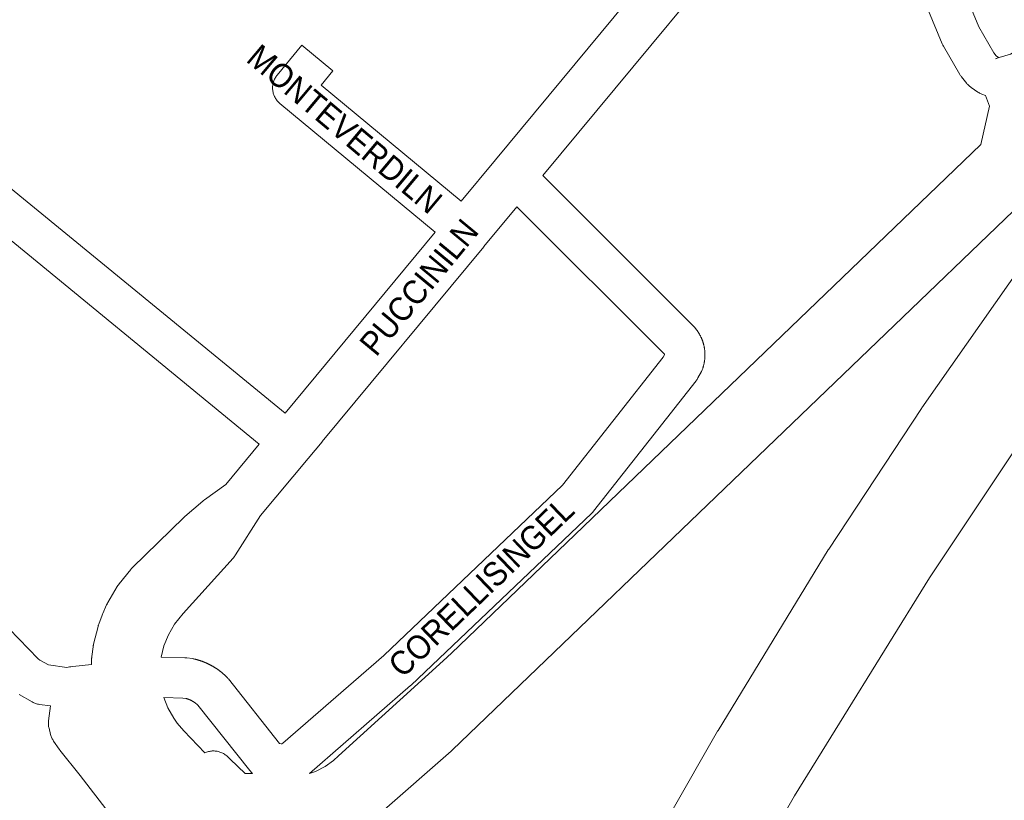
# Model space of a CAD drawing. Header units: metres. Extents: x 123819 to 142731, y 393440 to 405763.
# Tile 291 of 346: x 138096 to 138414, y 398706 to 398958. Entities that reach past the tile are written whole.
import ezdxf
from ezdxf.enums import TextEntityAlignment as Align

# ---------------------------------------------------------------- set-up
doc = ezdxf.new("R2010")
doc.units = ezdxf.units.M
doc.header["$MEASUREMENT"] = 0
for name, color, linetype, lineweight in [('gs-anno-wegen algemeen tekst', 7, 'Continuous', 0), ('gs-knt-aanvullende hoofdweg', 7, 'Continuous', 0), ('gs-knt-autosnelweg', 7, 'Continuous', 0), ('gs-knt-wegen algemeen', 7, 'Continuous', 0)]:
    doc.layers.add(name, color=color, linetype=linetype, lineweight=lineweight)
doc.styles.add('Style-Arial', font='arial.ttf')

msp = doc.modelspace()

# ---------------------------------------------------------------- linework, layer by layer
at = {"layer": 'gs-knt-aanvullende hoofdweg', "color": 7, "linetype": 'Continuous', "flags": 128}
for points in [[(138362.35, 399027.1), (138360.94, 399024.51), (138360.76, 399024.2), (138360.56, 399023.89), (138358.82, 399021.33), (138358.63, 399021.05), (138358.62, 399021.05), (138358.62, 399021.05), (138358.41, 399020.78), (138347, 399006.86), (138346.98, 399006.84), (138346.95, 399006.8), (138265.03, 398908.08)], [(138238.61, 398899.76), (138249.74, 398913.17), (138331.21, 399011.35)], [(138256.68, 398898.01), (138246.01, 398885.16), (138245.94, 398885.08), (138193.75, 398822.12), (138193.71, 398822.06), (138189.18, 398816.71), (138189.17, 398816.7), (138189.16, 398816.68), (138173.85, 398798.32), (138165.74, 398785.52), (138165.56, 398785.26), (138165.5, 398785.18), (138165.46, 398785.12), (138165.38, 398785.01), (138165.29, 398784.9), (138165.25, 398784.84), (138165.22, 398784.81), (138165.18, 398784.76), (138164.98, 398784.52), (138148.83, 398766.57), (138146.08, 398763.14), (138144.05, 398759.71), (138142.62, 398756.21), (138141.74, 398752.51)], [(138181.76, 398831.28), (138230.29, 398889.74)], [(138119.19, 398750.13), (138119.25, 398751.95), (138119.26, 398752.22), (138119.27, 398752.3), (138119.27, 398752.35), (138119.28, 398752.39), (138119.28, 398752.48), (138119.31, 398752.74), (138119.74, 398755.87), (138119.78, 398756.14), (138119.8, 398756.23), (138119.8, 398756.27), (138119.83, 398756.41), (138119.89, 398756.67), (138121.31, 398762.42), (138121.38, 398762.68), (138121.41, 398762.77), (138121.42, 398762.81), (138121.47, 398762.94), (138121.55, 398763.2), (138122.62, 398766.11), (138122.72, 398766.37), (138122.83, 398766.62), (138124.11, 398769.44), (138124.22, 398769.69), (138124.27, 398769.77), (138124.28, 398769.81), (138124.35, 398769.93), (138124.48, 398770.17), (138127.53, 398775.33), (138127.72, 398775.64), (138127.93, 398775.93), (138128.15, 398776.22), (138131.87, 398780.84), (138132.06, 398781.07), (138132.13, 398781.14), (138132.14, 398781.15), (138132.16, 398781.18), (138132.2, 398781.22), (138132.26, 398781.29), (138132.38, 398781.41), (138132.43, 398781.46), (138132.45, 398781.48), (138132.48, 398781.51), (138149.01, 398797.58), (138149.18, 398797.74), (138149.36, 398797.9), (138155.2, 398802.91), (138155.44, 398803.11), (138155.69, 398803.3), (138162.6, 398808.29), (138173.43, 398821.27)], [(138142.62, 398739.54), (138143.91, 398736.17), (138145.77, 398732.85), (138146.89, 398731.25), (138149.03, 398728.77), (138155.87, 398721.62)]]:
    msp.add_lwpolyline(points, dxfattribs=at)
at = {"layer": 'gs-knt-autosnelweg', "color": 7, "linetype": 'Continuous', "flags": 128}
for points in [[(139831.76, 400248.57), (139227.33, 399662.19), (139220.8, 399655.38), (139220.56, 399655.14), (138764.94, 399214.5), (138628.95, 399078.21), (138607.27, 399055.31), (138554.11, 398994.09), (138553.94, 398993.9), (138519.61, 398956.6), (138479.8, 398906.5), (138428.96, 398836.58), (138389.92, 398778.17), (138346.39, 398707.77), (138315.62, 398654.28), (138287.51, 398602.22), (138285.87, 398599.18)], [(138411.32, 398945.81), (138412.52, 398946.18), (138416.17, 398947.3), (138426.54, 398953.55), (138435.4, 398959.16), (138444.35, 398965.77), (138454.74, 398975.14), (138567.08, 399082.59), (138587.48, 399102.66), (138587.55, 399102.73), (138647.91, 399160.39), (138648.09, 399160.55), (138648.26, 399160.7), (138648.45, 399160.85), (138661.54, 399170.89), (138667.52, 399175.92), (138747.88, 399254.17)], [(138450.03, 398928.34), (138235.72, 398722.48), (138235.43, 398722.21), (138212.87, 398702.41), (138212.63, 398702.2), (138212.39, 398702.01), (138212.13, 398701.82), (138206.82, 398698.07), (138206.55, 398697.88), (138200.19, 398693.72), (138199.89, 398693.52), (138199.57, 398693.34), (138199.25, 398693.18), (138192.59, 398689.88)], [(138258.76, 398612.65), (138260.47, 398616.06), (138260.52, 398616.14), (138291.4, 398675.82), (138291.58, 398676.15), (138321.51, 398728.59), (138321.64, 398728.82), (138357.24, 398787.16), (138357.41, 398787.43), (138387.39, 398832.86), (138387.53, 398833.07), (138420.62, 398880.3)]]:
    msp.add_lwpolyline(points, dxfattribs=at)
at = {"layer": 'gs-knt-wegen algemeen', "color": 7, "linetype": 'Continuous', "flags": 128}
for points in [[(138373.83, 399033.4), (138405.93, 398956.04), (138410.78, 398947.68), (138411.54, 398946.74), (138412.3, 398946.22), (138412.3, 398946.22, -0.536065), (138412.3, 398946.2), (138412.3, 398946.2), (138411.32, 398945.81)], [(138230.29, 398889.74), (138180.07, 398931.36), (138179.84, 398931.56), (138179.61, 398931.78), (138179.4, 398932), (138179.2, 398932.24), (138179.01, 398932.48), (138178.83, 398932.73), (138178.66, 398932.99), (138178.51, 398933.26), (138178.36, 398933.54), (138178.24, 398933.82), (138178.12, 398934.11), (138178.02, 398934.4), (138177.93, 398934.7), (138177.86, 398935), (138177.8, 398935.3), (138177.76, 398935.61), (138177.73, 398935.92), (138177.72, 398936.23), (138177.72, 398936.54), (138177.73, 398936.85), (138177.76, 398937.16), (138177.81, 398937.46), (138177.87, 398937.77), (138177.94, 398938.07), (138178.03, 398938.37), (138178.13, 398938.66), (138178.25, 398938.95), (138178.37, 398939.23), (138178.52, 398939.5), (138178.67, 398939.77), (138178.84, 398940.03), (138179.02, 398940.28), (138179.21, 398940.53), (138187.21, 398950.17, -0.385264), (138187.22, 398950.18), (138197.23, 398941.88, -0.385262), (138197.23, 398941.87), (138193.39, 398937.23), (138238.61, 398899.76)]]:
    msp.add_lwpolyline(points, format="xyb", dxfattribs=at)
for points in [[(138189.62, 398714.91), (138191.63, 398715.56), (138194.76, 398717.19), (138197.35, 398719.15), (138198.99, 398720.61), (138232.81, 398751.36), (138235.54, 398753.85), (138275.35, 398792.08), (138406.52, 398918.05), (138409.32, 398930.47), (138408.1, 398933.87), (138406.91, 398934.34), (138406.64, 398934.45), (138406.37, 398934.58), (138406.11, 398934.71), (138405.86, 398934.86), (138405.62, 398935.02), (138403.41, 398936.53), (138403.18, 398936.69), (138402.96, 398936.86), (138402.75, 398937.04), (138402.55, 398937.22), (138402.35, 398937.42), (138402.17, 398937.62), (138401.99, 398937.84), (138400.32, 398939.92), (138400.17, 398940.12), (138400.03, 398940.31), (138399.89, 398940.52), (138399.77, 398940.72), (138394.45, 398949.88), (138394.31, 398950.13), (138394.19, 398950.39), (138394.07, 398950.65), (138362.35, 399027.1)], [(138090.7, 398905.96), (138181.76, 398831.28)], [(138265.03, 398908.08), (138313.92, 398859.18), (138314.14, 398858.95), (138314.35, 398858.71), (138314.44, 398858.59), (138314.53, 398858.48), (138314.62, 398858.36), (138314.71, 398858.25), (138314.8, 398858.13), (138314.88, 398858.01), (138314.97, 398857.89), (138315.05, 398857.77), (138315.13, 398857.65), (138315.21, 398857.53), (138315.29, 398857.41), (138315.37, 398857.29), (138315.44, 398857.16), (138315.52, 398857.04), (138315.59, 398856.91), (138315.67, 398856.79), (138315.74, 398856.66), (138315.81, 398856.53), (138315.88, 398856.4), (138315.94, 398856.27), (138316.01, 398856.14), (138316.07, 398856.01), (138316.13, 398855.88), (138316.2, 398855.75), (138316.26, 398855.61), (138316.31, 398855.48), (138316.37, 398855.35), (138316.43, 398855.21), (138316.48, 398855.08), (138316.53, 398854.94), (138316.58, 398854.8), (138316.63, 398854.67), (138316.68, 398854.53), (138316.73, 398854.39), (138316.77, 398854.25), (138316.82, 398854.11), (138316.86, 398853.97), (138316.9, 398853.83), (138316.94, 398853.69), (138316.98, 398853.55), (138317.01, 398853.41), (138317.05, 398853.27), (138317.08, 398853.13), (138317.11, 398852.98), (138317.14, 398852.84), (138317.17, 398852.7), (138317.2, 398852.56), (138317.22, 398852.41), (138317.25, 398852.27), (138317.27, 398852.12), (138317.29, 398851.98), (138317.31, 398851.84), (138317.33, 398851.69), (138317.34, 398851.55), (138317.36, 398851.4), (138317.37, 398851.26), (138317.38, 398851.11), (138317.39, 398850.96), (138317.4, 398850.82), (138317.41, 398850.67), (138317.41, 398850.53), (138317.42, 398850.38), (138317.42, 398850.24), (138317.42, 398850.09), (138317.42, 398849.94), (138317.41, 398849.8), (138317.41, 398849.65), (138317.4, 398849.51), (138317.4, 398849.36), (138317.39, 398849.22), (138317.38, 398849.07), (138317.36, 398848.93), (138317.35, 398848.78), (138317.33, 398848.64), (138317.32, 398848.49), (138317.3, 398848.35), (138317.28, 398848.2), (138317.26, 398848.06), (138317.23, 398847.91), (138317.21, 398847.77), (138317.18, 398847.63), (138317.16, 398847.48), (138317.13, 398847.34), (138317.1, 398847.2), (138317.06, 398847.06), (138317.03, 398846.91), (138316.99, 398846.77), (138316.96, 398846.63), (138316.92, 398846.49), (138316.88, 398846.35), (138316.84, 398846.21), (138316.79, 398846.07), (138316.75, 398845.93), (138316.7, 398845.79), (138316.61, 398845.54), (138316.5, 398845.28), (138316.39, 398845.03), (138316.26, 398844.79), (138315.14, 398842.71), (138315, 398842.47), (138314.86, 398842.24), (138314.7, 398842.01), (138314.53, 398841.79), (138281.37, 398799.63), (138281.17, 398799.39), (138280.96, 398799.16), (138280.74, 398798.94), (138222.54, 398743.53), (138222.32, 398743.34)], [(138173.43, 398821.27), (138082.26, 398896.04)], [(138141.74, 398752.51), (138149.33, 398752.33), (138149.56, 398752.32), (138149.79, 398752.3), (138150.01, 398752.28), (138151.79, 398752.04), (138152.02, 398752.01), (138152.24, 398751.97), (138152.46, 398751.92), (138152.56, 398751.9), (138152.65, 398751.88), (138152.74, 398751.85), (138152.83, 398751.83), (138152.93, 398751.81), (138153.02, 398751.78), (138153.11, 398751.76), (138153.2, 398751.73), (138153.3, 398751.71), (138153.39, 398751.68), (138153.48, 398751.65), (138153.57, 398751.63), (138153.66, 398751.6), (138153.75, 398751.57), (138153.85, 398751.54), (138153.94, 398751.52), (138154.03, 398751.49), (138154.12, 398751.46), (138154.21, 398751.43), (138154.3, 398751.4), (138154.39, 398751.37), (138154.48, 398751.34), (138154.57, 398751.31), (138154.66, 398751.28), (138154.75, 398751.24), (138154.84, 398751.21), (138154.93, 398751.18), (138155.02, 398751.15), (138155.11, 398751.11), (138155.2, 398751.08), (138155.29, 398751.05), (138155.38, 398751.01), (138155.46, 398750.98), (138155.55, 398750.94), (138155.64, 398750.91), (138155.73, 398750.87), (138155.82, 398750.83), (138155.91, 398750.8), (138155.99, 398750.76), (138156.08, 398750.72), (138156.17, 398750.68), (138156.26, 398750.65), (138156.34, 398750.61), (138156.43, 398750.57), (138156.52, 398750.53), (138156.61, 398750.49), (138156.69, 398750.45), (138156.78, 398750.41), (138156.86, 398750.37), (138156.95, 398750.33), (138157.04, 398750.28), (138157.12, 398750.24), (138157.21, 398750.2), (138157.29, 398750.16), (138157.38, 398750.11), (138157.46, 398750.07), (138157.55, 398750.03), (138157.63, 398749.98), (138157.72, 398749.94), (138157.8, 398749.89), (138157.88, 398749.85), (138157.97, 398749.8), (138158.05, 398749.75), (138158.13, 398749.71), (138158.22, 398749.66), (138158.3, 398749.61), (138158.38, 398749.57), (138158.47, 398749.52), (138158.55, 398749.47), (138158.63, 398749.42), (138158.71, 398749.37), (138158.79, 398749.32), (138158.88, 398749.27), (138158.96, 398749.22), (138159.04, 398749.17), (138159.12, 398749.12), (138159.2, 398749.07), (138159.28, 398749.02), (138159.36, 398748.97), (138159.44, 398748.92), (138159.52, 398748.86), (138159.6, 398748.81), (138159.68, 398748.76), (138159.76, 398748.71), (138159.84, 398748.65), (138159.91, 398748.6), (138159.99, 398748.54), (138160.07, 398748.49), (138160.15, 398748.43), (138160.23, 398748.38), (138160.3, 398748.32), (138160.38, 398748.27), (138160.46, 398748.21), (138160.53, 398748.15), (138160.61, 398748.09), (138160.69, 398748.04), (138160.76, 398747.98), (138160.84, 398747.92), (138160.91, 398747.86), (138160.99, 398747.8), (138161.06, 398747.74), (138161.14, 398747.69), (138161.21, 398747.63), (138161.29, 398747.57), (138161.36, 398747.51), (138161.43, 398747.44), (138161.51, 398747.38), (138161.58, 398747.32), (138161.65, 398747.26), (138161.73, 398747.2), (138161.8, 398747.14), (138161.87, 398747.07), (138161.94, 398747.01), (138162.01, 398746.95), (138162.08, 398746.88), (138162.15, 398746.82), (138162.23, 398746.76), (138162.3, 398746.69), (138162.37, 398746.63), (138162.44, 398746.56), (138162.51, 398746.5), (138162.57, 398746.43), (138162.64, 398746.36), (138162.71, 398746.3), (138162.78, 398746.23), (138162.85, 398746.16), (138162.92, 398746.1), (138162.98, 398746.03), (138163.15, 398745.85), (138163.31, 398745.67), (138163.47, 398745.49), (138180, 398724.68), (138180.45, 398724.56), (138180.74, 398724.58), (138181.05, 398724.71), (138213.67, 398753.07), (138271.42, 398808.05), (138303.96, 398849.4), (138304.39, 398850.21), (138304.39, 398850.22), (138304.39, 398850.24), (138304.38, 398850.25), (138304.38, 398850.27), (138304.37, 398850.29), (138304.37, 398850.3), (138304.36, 398850.32), (138304.36, 398850.33), (138256.68, 398898.01)], [(138092.6, 398761.7), (138101.97, 398752.02), (138102.57, 398751.56), (138105.36, 398749.99), (138111.25, 398749.2), (138111.64, 398749.27), (138112.12, 398749.35), (138112.2, 398749.37), (138112.4, 398749.4), (138112.43, 398749.4), (138112.52, 398749.41), (138113.23, 398749.49), (138119.19, 398750.13)], [(138222.32, 398743.34), (138189.62, 398714.91)], [(138133.23, 398691.39), (138115.57, 398714.26), (138109.01, 398722.51), (138108.89, 398722.67), (138108.77, 398722.83), (138106.98, 398725.39), (138106.82, 398725.63), (138106.82, 398725.64), (138106.82, 398725.64), (138106.67, 398725.89), (138106.53, 398726.14), (138106.4, 398726.41), (138106.29, 398726.68), (138106.18, 398726.95), (138106.09, 398727.23), (138106.01, 398727.51), (138105.49, 398729.55), (138105.43, 398729.84), (138105.37, 398730.14), (138105.33, 398730.44), (138105.3, 398730.73), (138105.29, 398731.04), (138105.29, 398731.34), (138105.31, 398731.64), (138105.34, 398731.94), (138105.92, 398736.78), (138102.39, 398737.26), (138102.09, 398737.3), (138101.78, 398737.37), (138101.48, 398737.44), (138101.19, 398737.53), (138100.9, 398737.64), (138100.61, 398737.76), (138100.33, 398737.89), (138100.06, 398738.04), (138095.81, 398740.43)], [(138171.26, 398714.96), (138171.21, 398715), (138170.98, 398715.21), (138170.76, 398715.42), (138170.56, 398715.65), (138170.36, 398715.89), (138153.53, 398737.06), (138153.48, 398737.11), (138153.43, 398737.15), (138153.38, 398737.2), (138153.33, 398737.25), (138153.28, 398737.29), (138153.23, 398737.34), (138153.17, 398737.38), (138153.12, 398737.42), (138153.07, 398737.47), (138153.01, 398737.51), (138152.96, 398737.55), (138152.91, 398737.6), (138152.85, 398737.64), (138152.8, 398737.68), (138152.74, 398737.72), (138152.69, 398737.76), (138152.63, 398737.8), (138152.58, 398737.84), (138152.52, 398737.88), (138152.46, 398737.92), (138152.41, 398737.96), (138152.35, 398738), (138152.29, 398738.03), (138152.23, 398738.07), (138152.18, 398738.11), (138152.12, 398738.14), (138152.06, 398738.18), (138152, 398738.22), (138151.94, 398738.25), (138151.88, 398738.29), (138151.82, 398738.32), (138151.76, 398738.35), (138151.7, 398738.39), (138151.64, 398738.42), (138151.58, 398738.45), (138151.52, 398738.48), (138151.46, 398738.52), (138151.4, 398738.55), (138151.34, 398738.58), (138151.28, 398738.61), (138151.21, 398738.64), (138151.15, 398738.67), (138151.09, 398738.69), (138151.03, 398738.72), (138150.96, 398738.75), (138150.9, 398738.78), (138150.84, 398738.8), (138150.77, 398738.83), (138150.71, 398738.86), (138150.65, 398738.88), (138150.58, 398738.91), (138150.52, 398738.93), (138150.45, 398738.95), (138150.39, 398738.98), (138150.33, 398739), (138150.26, 398739.02), (138150.2, 398739.04), (138150.13, 398739.06), (138150.06, 398739.09), (138150, 398739.11), (138149.93, 398739.13), (138149.87, 398739.14), (138149.8, 398739.16), (138149.74, 398739.18), (138148.68, 398739.32), (138142.62, 398739.54)], [(138155.87, 398721.62), (138156.11, 398721.73), (138156.4, 398721.84), (138156.7, 398721.94), (138157, 398722.03), (138157.31, 398722.1), (138157.62, 398722.15), (138157.93, 398722.19), (138158.24, 398722.22), (138158.56, 398722.23), (138158.87, 398722.23), (138159.19, 398722.21), (138159.5, 398722.17), (138159.81, 398722.12), (138160.12, 398722.06), (138160.42, 398721.98), (138160.72, 398721.88), (138161.02, 398721.77), (138161.31, 398721.65), (138161.59, 398721.52), (138161.86, 398721.37), (138162.13, 398721.2), (138162.39, 398721.03), (138162.65, 398720.84), (138162.89, 398720.64), (138163.12, 398720.43), (138164, 398719.58), (138168.83, 398714.96), (138171.26, 398714.96)]]:
    msp.add_lwpolyline(points, dxfattribs=at)

# ---------------------------------------------------------------- texts
at = {"layer": 'gs-anno-wegen algemeen tekst', "color": 7, "style": 'Style-Arial', "width": 0.909091}
for s, rotation, p in [('MONTEVERDILN', 320.0059, (138201.04, 398923.1)), ('PUCCINILN', 50.4042, (138225.01, 398872.01)), ('CORELLISINGEL', 43.7869, (138245.1, 398775.17))]:
    msp.add_text(s, height=7.7, rotation=rotation, dxfattribs=at).set_placement(p, align=Align.MIDDLE_CENTER)

doc.saveas('drawing.dxf')
